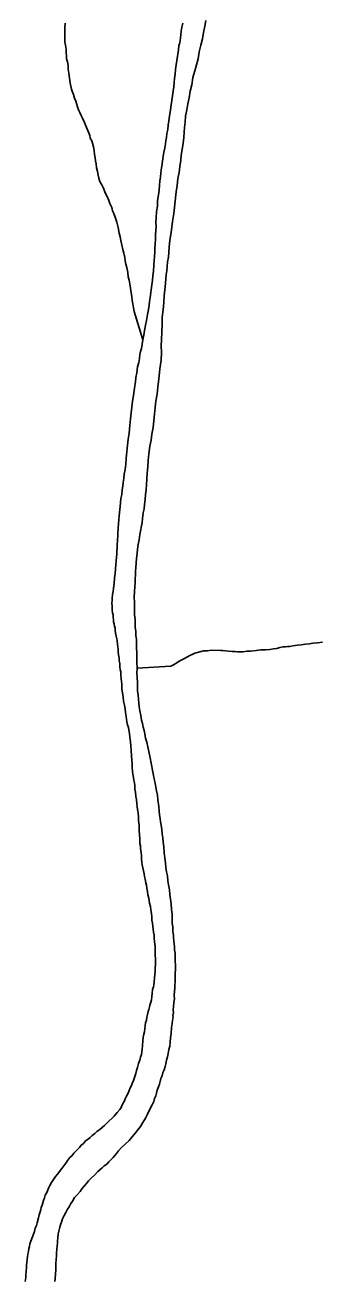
# Model space of a CAD drawing. Extents: x 103424 to 290657, y 38711 to 110967.
# Drawn here: x 214251.626 to 214251.757, y 40208.916 to 40209.47 of the extents above; entities that cross this region are included whole.
import ezdxf

# ---------------------------------------------------------------- set-up
doc = ezdxf.new("R2010")
doc.units = 0
doc.layers.add('GM_X_Major_River', color=7, linetype='Continuous')
doc.layers.add('GM_X_Minor_River', color=7, linetype='Continuous')

msp = doc.modelspace()

# ---------------------------------------------------------------- linework, layer by layer
at = {"layer": 'GM_X_Major_River'}
for points in [[(214251.69469, 40209.41264), (214251.69501, 40209.41511), (214251.69552, 40209.41797), (214251.69585, 40209.42045), (214251.69599, 40209.42273), (214251.69613, 40209.42483), (214251.69647, 40209.42711), (214251.6966, 40209.42978), (214251.69711, 40209.43264), (214251.69762, 40209.43531), (214251.69814, 40209.43798), (214251.69864, 40209.44084), (214251.69934, 40209.4437), (214251.69985, 40209.44694), (214251.70074, 40209.44981), (214251.70144, 40209.45249), (214251.70214, 40209.45516), (214251.70265, 40209.45821), (214251.70335, 40209.46108), (214251.70405, 40209.46394), (214251.70456, 40209.4668), (214251.70507, 40209.46947), (214251.70559, 40209.47195)], [(214251.69534, 40209.47078), (214251.695, 40209.46907), (214251.69465, 40209.46735), (214251.6945, 40209.46583), (214251.69434, 40209.4643), (214251.69417, 40209.46335), (214251.694, 40209.4622), (214251.69365, 40209.46106), (214251.6935, 40209.45915), (214251.6925, 40209.45248), (214251.69216, 40209.45039), (214251.69202, 40209.44829), (214251.69168, 40209.44639), (214251.69153, 40209.44467), (214251.69138, 40209.44277), (214251.69104, 40209.44086), (214251.69089, 40209.43877), (214251.69056, 40209.43667), (214251.69022, 40209.43477), (214251.68988, 40209.43267), (214251.68956, 40209.42981), (214251.68923, 40209.42772), (214251.68889, 40209.42581), (214251.68874, 40209.42391), (214251.68839, 40209.42219), (214251.68824, 40209.42048), (214251.68789, 40209.41914), (214251.68773, 40209.41761), (214251.68739, 40209.4159), (214251.68705, 40209.41399), (214251.68671, 40209.41208), (214251.68637, 40209.40999), (214251.68604, 40209.4077), (214251.68588, 40209.40618), (214251.68572, 40209.40465), (214251.68557, 40209.40313), (214251.68523, 40209.40122), (214251.68508, 40209.39932), (214251.68493, 40209.39723), (214251.6846, 40209.39513), (214251.68427, 40209.39265), (214251.68413, 40209.39018), (214251.68381, 40209.3877), (214251.68368, 40209.38485), (214251.68353, 40209.38295), (214251.68356, 40209.38124), (214251.68342, 40209.37934), (214251.68327, 40209.37743), (214251.68331, 40209.37553), (214251.68316, 40209.37344), (214251.68301, 40209.37154), (214251.68305, 40209.36983), (214251.6829, 40209.36793), (214251.68275, 40209.36621), (214251.6826, 40209.36412), (214251.68247, 40209.36146), (214251.68213, 40209.35936), (214251.68198, 40209.35746), (214251.68165, 40209.35536), (214251.681, 40209.34984), (214251.68066, 40209.34812), (214251.68051, 40209.34641), (214251.68017, 40209.3445), (214251.67983, 40209.3424), (214251.67932, 40209.33973), (214251.67898, 40209.33764), (214251.67846, 40209.33535), (214251.67813, 40209.33325), (214251.67779, 40209.33115), (214251.67745, 40209.32925), (214251.67711, 40209.32734), (214251.67676, 40209.326), (214251.67641, 40209.32466), (214251.67626, 40209.32295), (214251.67591, 40209.32123), (214251.67538, 40209.31932), (214251.67506, 40209.31666), (214251.67472, 40209.31456), (214251.67457, 40209.31266)], [(214251.67762, 40209.16189), (214251.6772, 40209.1634), (214251.67678, 40209.16548), (214251.67635, 40209.16756), (214251.67613, 40209.16926), (214251.6759, 40209.17097), (214251.67586, 40209.17268), (214251.67564, 40209.17438), (214251.67541, 40209.17628), (214251.67537, 40209.17798), (214251.67532, 40209.18007), (214251.67528, 40209.18216), (214251.67504, 40209.18425), (214251.67519, 40209.18634), (214251.67513, 40209.189), (214251.67509, 40209.19109), (214251.67504, 40209.19317), (214251.675, 40209.19526), (214251.67496, 40209.19716), (214251.67492, 40209.19906), (214251.67469, 40209.20077), (214251.67465, 40209.20247), (214251.67442, 40209.20437), (214251.67439, 40209.20608), (214251.67435, 40209.20779), (214251.67411, 40209.20987), (214251.67407, 40209.21177), (214251.67404, 40209.21348), (214251.674, 40209.21538), (214251.67395, 40209.21766), (214251.67408, 40209.22013), (214251.67423, 40209.22222), (214251.67438, 40209.22412), (214251.67434, 40209.22583), (214251.6745, 40209.22736), (214251.67446, 40209.22907), (214251.67462, 40209.23059), (214251.67476, 40209.23287), (214251.67491, 40209.23478), (214251.67525, 40209.23687), (214251.6754, 40209.23878), (214251.67573, 40209.24087), (214251.67607, 40209.24297), (214251.6764, 40209.24526), (214251.67743, 40209.2506), (214251.67758, 40209.25231), (214251.67791, 40209.25479), (214251.67825, 40209.25669), (214251.6784, 40209.2586), (214251.67873, 40209.26069), (214251.67887, 40209.26298), (214251.67921, 40209.26507), (214251.67935, 40209.26736), (214251.67949, 40209.26964), (214251.67962, 40209.2723), (214251.67994, 40209.27516), (214251.68007, 40209.27801), (214251.68039, 40209.28087), (214251.68089, 40209.2843), (214251.6814, 40209.28697), (214251.68172, 40209.28963), (214251.68223, 40209.29249), (214251.68255, 40209.29554), (214251.68287, 40209.2984), (214251.68319, 40209.30125), (214251.68351, 40209.30411), (214251.68401, 40209.30716), (214251.68432, 40209.3104), (214251.68482, 40209.31383), (214251.68529, 40209.3184), (214251.68578, 40209.32221), (214251.6859, 40209.32563), (214251.68584, 40209.32848), (214251.68597, 40209.33133), (214251.68609, 40209.33456), (214251.6862, 40209.33798), (214251.68632, 40209.34122), (214251.68664, 40209.34445), (214251.68695, 40209.34769), (214251.68708, 40209.35054), (214251.6874, 40209.35321), (214251.68772, 40209.35606), (214251.68786, 40209.35816), (214251.68802, 40209.35987), (214251.68836, 40209.36159), (214251.68851, 40209.36349), (214251.68865, 40209.36558), (214251.68899, 40209.36768), (214251.68914, 40209.36977), (214251.68928, 40209.37205), (214251.68959, 40209.3751), (214251.69028, 40209.37854), (214251.69075, 40209.3833), (214251.69143, 40209.38692), (214251.69237, 40209.39644), (214251.69288, 40209.3993), (214251.69319, 40209.40235), (214251.69371, 40209.40502), (214251.69403, 40209.40768), (214251.69454, 40209.41035), (214251.69469, 40209.41264)], [(214251.67457, 40209.31266), (214251.67423, 40209.31094), (214251.6739, 40209.30884), (214251.67356, 40209.30655), (214251.67324, 40209.30408), (214251.67291, 40209.30141), (214251.67258, 40209.29893), (214251.67226, 40209.29627), (214251.67194, 40209.29341), (214251.67164, 40209.28998), (214251.67131, 40209.28732), (214251.67099, 40209.28465), (214251.67067, 40209.2818), (214251.67035, 40209.27894), (214251.67022, 40209.27628), (214251.66989, 40209.27399), (214251.66955, 40209.27189), (214251.6694, 40209.26999), (214251.66906, 40209.26827), (214251.6689, 40209.26656), (214251.66856, 40209.26503), (214251.66841, 40209.26294), (214251.66807, 40209.26122), (214251.66792, 40209.25932), (214251.66777, 40209.25761), (214251.6676, 40209.25627), (214251.66744, 40209.25494), (214251.66728, 40209.25342), (214251.66713, 40209.25189), (214251.66698, 40209.24999), (214251.66682, 40209.24828), (214251.66657, 40209.24238), (214251.66641, 40209.24086), (214251.66644, 40209.23934), (214251.66628, 40209.23801), (214251.66631, 40209.23668), (214251.66615, 40209.23534), (214251.666, 40209.23363), (214251.66584, 40209.23192), (214251.66569, 40209.23002), (214251.66554, 40209.22811), (214251.6652, 40209.22621), (214251.66507, 40209.22373), (214251.66473, 40209.22164), (214251.66458, 40209.22011), (214251.66441, 40209.21878), (214251.66426, 40209.21707), (214251.66428, 40209.21612), (214251.66411, 40209.21497), (214251.66414, 40209.21364), (214251.66418, 40209.21194), (214251.66439, 40209.2108), (214251.6646, 40209.20985), (214251.66463, 40209.20872), (214251.66484, 40209.20777), (214251.66486, 40209.20682), (214251.66507, 40209.20588), (214251.66528, 40209.20493), (214251.66549, 40209.20399), (214251.66551, 40209.20304), (214251.66573, 40209.20171), (214251.66595, 40209.20039), (214251.66637, 40209.19869), (214251.6666, 40209.1966), (214251.66683, 40209.1949), (214251.66686, 40209.19357), (214251.66707, 40209.19224), (214251.66729, 40209.19092), (214251.66732, 40209.18959), (214251.66754, 40209.18845), (214251.66757, 40209.18693), (214251.66778, 40209.1858), (214251.668, 40209.18466), (214251.66803, 40209.18333), (214251.66825, 40209.18163), (214251.66828, 40209.18049), (214251.66849, 40209.17935), (214251.66852, 40209.17822), (214251.66854, 40209.17727), (214251.669, 40209.17348), (214251.66922, 40209.17177), (214251.66964, 40209.17007), (214251.66987, 40209.16837), (214251.67009, 40209.16685), (214251.67032, 40209.16496), (214251.67054, 40209.16382), (214251.67075, 40209.16269), (214251.67097, 40209.16136), (214251.67137, 40209.16023), (214251.67159, 40209.15909), (214251.67181, 40209.15758), (214251.67204, 40209.15588), (214251.67227, 40209.15379), (214251.6725, 40209.1519), (214251.67254, 40209.15019), (214251.67278, 40209.14772), (214251.67282, 40209.14582), (214251.67305, 40209.14412), (214251.67309, 40209.14241), (214251.67312, 40209.14089), (214251.67334, 40209.13957)], [(214251.67887, 40208.9879), (214251.67978, 40208.98963), (214251.68069, 40208.99155), (214251.68179, 40208.99366), (214251.68252, 40208.9952), (214251.68287, 40208.99653), (214251.68342, 40208.99769), (214251.68377, 40208.99883), (214251.68412, 40209.00017), (214251.68466, 40209.0017), (214251.68502, 40209.00285), (214251.68537, 40209.004), (214251.68572, 40209.00533), (214251.68627, 40209.00649), (214251.68662, 40209.00801), (214251.68716, 40209.00917), (214251.68751, 40209.01069), (214251.68787, 40209.01184), (214251.68822, 40209.01337), (214251.68856, 40209.01489), (214251.68891, 40209.01642), (214251.68926, 40209.01814), (214251.6896, 40209.01967), (214251.68976, 40209.02138), (214251.68991, 40209.02328), (214251.69025, 40209.02519), (214251.69038, 40209.02785), (214251.69072, 40209.02957), (214251.69088, 40209.03109), (214251.69104, 40209.03224), (214251.69103, 40209.03319), (214251.69119, 40209.03452), (214251.69116, 40209.03566), (214251.69132, 40209.03718), (214251.69147, 40209.03889), (214251.69163, 40209.04042), (214251.6916, 40209.04194), (214251.69175, 40209.04384), (214251.69191, 40209.04517), (214251.69188, 40209.0465), (214251.69204, 40209.04803), (214251.692, 40209.04973), (214251.69196, 40209.05163), (214251.69211, 40209.05354), (214251.692, 40209.05885), (214251.69196, 40209.06056), (214251.69174, 40209.06208), (214251.6917, 40209.0636), (214251.69149, 40209.06473), (214251.69146, 40209.06606), (214251.69124, 40209.06739), (214251.69122, 40209.06853), (214251.69099, 40209.07023), (214251.69095, 40209.07213), (214251.69072, 40209.07402), (214251.69068, 40209.07592), (214251.69064, 40209.07782), (214251.6904, 40209.07991), (214251.69016, 40209.08237), (214251.68993, 40209.08445), (214251.68969, 40209.08654), (214251.68946, 40209.08862), (214251.68903, 40209.0907), (214251.6888, 40209.0926), (214251.68857, 40209.09468), (214251.68815, 40209.09657), (214251.68791, 40209.09847), (214251.68768, 40209.10055), (214251.68745, 40209.10264), (214251.68721, 40209.10491), (214251.68696, 40209.10757), (214251.68672, 40209.10965), (214251.68649, 40209.11155), (214251.68627, 40209.11325), (214251.68604, 40209.11515), (214251.68581, 40209.11704), (214251.68558, 40209.11856), (214251.68536, 40209.12007), (214251.68514, 40209.12159), (214251.68491, 40209.12329), (214251.68486, 40209.12538), (214251.68442, 40209.12822), (214251.68419, 40209.1303), (214251.68377, 40209.13219), (214251.68354, 40209.1339), (214251.68312, 40209.1356), (214251.68291, 40209.13673), (214251.6827, 40209.13768), (214251.68249, 40209.13882), (214251.68227, 40209.13995), (214251.68205, 40209.14127), (214251.68163, 40209.14298), (214251.68141, 40209.14449), (214251.68098, 40209.14676), (214251.67993, 40209.15168), (214251.6795, 40209.15376), (214251.67889, 40209.15545), (214251.67866, 40209.15735), (214251.67825, 40209.15886), (214251.67784, 40209.16037), (214251.67762, 40209.16189)], [(214251.67334, 40209.13957), (214251.67356, 40209.13805), (214251.67378, 40209.13692), (214251.67399, 40209.13578), (214251.67421, 40209.13446), (214251.67424, 40209.13294), (214251.67446, 40209.13161), (214251.67469, 40209.12972), (214251.67491, 40209.12839), (214251.67514, 40209.1265), (214251.67517, 40209.12536), (214251.67538, 40209.12403), (214251.67561, 40209.12252), (214251.67583, 40209.12081), (214251.67587, 40209.1191), (214251.67611, 40209.11702), (214251.67615, 40209.11493), (214251.6762, 40209.11265), (214251.67642, 40209.11133), (214251.67644, 40209.11019), (214251.67647, 40209.10905), (214251.67668, 40209.10791), (214251.67671, 40209.10658), (214251.67693, 40209.10507), (214251.67715, 40209.10355), (214251.67719, 40209.10204), (214251.67722, 40209.10071), (214251.67743, 40209.09957), (214251.67828, 40209.0956), (214251.67849, 40209.09447), (214251.6787, 40209.09333), (214251.67912, 40209.09163), (214251.67933, 40209.09068), (214251.67955, 40209.08936), (214251.67977, 40209.08784), (214251.68, 40209.08633), (214251.68041, 40209.08482), (214251.68064, 40209.08273), (214251.68106, 40209.08122), (214251.68128, 40209.07971), (214251.6815, 40209.07819), (214251.68172, 40209.07668), (214251.68176, 40209.07516), (214251.68197, 40209.07383), (214251.68219, 40209.07251), (214251.68222, 40209.07118), (214251.68244, 40209.06985), (214251.68266, 40209.06853), (214251.68268, 40209.06739), (214251.68291, 40209.06568), (214251.68314, 40209.06379), (214251.68317, 40209.06265), (214251.68319, 40209.0617), (214251.68321, 40209.06075), (214251.68323, 40209.05961), (214251.68326, 40209.05828), (214251.68328, 40209.05733), (214251.6833, 40209.05639), (214251.68332, 40209.05544), (214251.68316, 40209.0541), (214251.68318, 40209.05296), (214251.68303, 40209.05106), (214251.68287, 40209.04973), (214251.68272, 40209.04801), (214251.68256, 40209.04668), (214251.68239, 40209.04573), (214251.68203, 40209.04458), (214251.68188, 40209.04287), (214251.68172, 40209.04153), (214251.68156, 40209.04001), (214251.68085, 40209.03752), (214251.68032, 40209.0358), (214251.68015, 40209.03485), (214251.6798, 40209.03351), (214251.67944, 40209.03236), (214251.67928, 40209.03103), (214251.67892, 40209.02988), (214251.67876, 40209.02855), (214251.6786, 40209.02741), (214251.67844, 40209.02588), (214251.67809, 40209.02436), (214251.67792, 40209.0234), (214251.67776, 40209.02207), (214251.67762, 40209.01979), (214251.67746, 40209.01826), (214251.6773, 40209.01693), (214251.67713, 40209.01598), (214251.67677, 40209.01483), (214251.67642, 40209.01349), (214251.67588, 40209.01196), (214251.67535, 40209.01024), (214251.675, 40209.0089), (214251.67464, 40209.00756), (214251.67429, 40209.0066), (214251.67357, 40209.0045), (214251.67303, 40209.00316), (214251.67267, 40209.0022), (214251.67212, 40209.00124), (214251.67176, 40209.00009), (214251.67122, 40208.99894), (214251.67048, 40208.99759)], [(214251.67048, 40208.99759), (214251.66994, 40208.99644), (214251.66958, 40208.99548), (214251.66866, 40208.99376), (214251.66812, 40208.9926), (214251.66757, 40208.99164), (214251.66645, 40208.99029), (214251.66516, 40208.98874), (214251.6618, 40208.98563), (214251.66087, 40208.98466), (214251.65994, 40208.98388), (214251.65882, 40208.9829), (214251.6575, 40208.98192), (214251.65657, 40208.98114), (214251.65545, 40208.98017), (214251.65452, 40208.97939), (214251.65358, 40208.97861), (214251.65246, 40208.97782), (214251.65153, 40208.97667), (214251.6506, 40208.97589), (214251.64986, 40208.97492), (214251.64855, 40208.97356), (214251.64725, 40208.97239), (214251.64651, 40208.97143), (214251.64558, 40208.97046), (214251.64465, 40208.9693), (214251.64373, 40208.96795), (214251.64207, 40208.96563), (214251.64095, 40208.96428), (214251.64021, 40208.96331), (214251.63929, 40208.96215), (214251.63836, 40208.9608), (214251.63744, 40208.95945), (214251.63671, 40208.9581), (214251.63617, 40208.95695), (214251.63562, 40208.9558), (214251.63526, 40208.95484), (214251.63471, 40208.95388), (214251.63435, 40208.95273), (214251.634, 40208.95159), (214251.63364, 40208.95044), (214251.63328, 40208.94948), (214251.63292, 40208.94852), (214251.63275, 40208.94757), (214251.63239, 40208.94661), (214251.63204, 40208.94527), (214251.63169, 40208.94394), (214251.63117, 40208.94165), (214251.63081, 40208.9405), (214251.63027, 40208.93935), (214251.62992, 40208.93782), (214251.62956, 40208.93667), (214251.6283, 40208.9336), (214251.62794, 40208.93246), (214251.62777, 40208.93131), (214251.62741, 40208.93035), (214251.62725, 40208.92902), (214251.62709, 40208.92788), (214251.62692, 40208.92674), (214251.62676, 40208.92559), (214251.62659, 40208.92426), (214251.62643, 40208.92311), (214251.62645, 40208.92198), (214251.6263, 40208.92026), (214251.62614, 40208.91874), (214251.62617, 40208.9176), (214251.62582, 40208.91588)], [(214251.63895, 40208.91579), (214251.63911, 40208.91712), (214251.63941, 40208.92093), (214251.63938, 40208.92226), (214251.63935, 40208.92378), (214251.6395, 40208.92549), (214251.63966, 40208.92701), (214251.63963, 40208.92834), (214251.63978, 40208.93005), (214251.63994, 40208.93158), (214251.64011, 40208.93272), (214251.64009, 40208.93367), (214251.64025, 40208.935), (214251.6404, 40208.93672), (214251.64075, 40208.93805), (214251.6411, 40208.93977), (214251.64164, 40208.9413), (214251.64199, 40208.94245), (214251.64235, 40208.94341), (214251.64308, 40208.94494), (214251.64381, 40208.94629), (214251.64454, 40208.94764), (214251.64528, 40208.94879), (214251.64601, 40208.95014), (214251.64675, 40208.95129), (214251.64767, 40208.95283), (214251.64878, 40208.954), (214251.65008, 40208.95555), (214251.65082, 40208.9567), (214251.65193, 40208.95787), (214251.65286, 40208.95903), (214251.65379, 40208.96019), (214251.6549, 40208.96135), (214251.65639, 40208.96271), (214251.65788, 40208.96426), (214251.65975, 40208.96601), (214251.66068, 40208.96679), (214251.66181, 40208.96758), (214251.66274, 40208.96855), (214251.66367, 40208.96952), (214251.6646, 40208.97049), (214251.66608, 40208.97223), (214251.66701, 40208.97339), (214251.66812, 40208.97475), (214251.67166, 40208.97805), (214251.67296, 40208.9796), (214251.67445, 40208.98134), (214251.67556, 40208.9827), (214251.67667, 40208.98424), (214251.67777, 40208.98597), (214251.67887, 40208.9879)]]:
    msp.add_lwpolyline(points, dxfattribs=at)
at = {"layer": 'GM_X_Minor_River'}
for points in [[(214251.67779, 40209.33115), (214251.67391, 40209.34361), (214251.67368, 40209.34531), (214251.67327, 40209.34701), (214251.67304, 40209.34853), (214251.67282, 40209.35023), (214251.67259, 40209.35194), (214251.67236, 40209.35402), (214251.67193, 40209.35591), (214251.67171, 40209.35743), (214251.6713, 40209.35894), (214251.67107, 40209.36083), (214251.67064, 40209.3631), (214251.67023, 40209.36461), (214251.67001, 40209.36594), (214251.66978, 40209.36745), (214251.66936, 40209.36934), (214251.66895, 40209.37104), (214251.6681, 40209.37501), (214251.66769, 40209.37653), (214251.66727, 40209.37823), (214251.66684, 40209.38069), (214251.66622, 40209.38314), (214251.6656, 40209.38522), (214251.66499, 40209.38692), (214251.6644, 40209.38804), (214251.66399, 40209.38955), (214251.66319, 40209.39125), (214251.66278, 40209.39257), (214251.66198, 40209.39445), (214251.66119, 40209.39595), (214251.66038, 40209.39802), (214251.65959, 40209.39953), (214251.659, 40209.40046), (214251.6586, 40209.40141), (214251.65838, 40209.40254), (214251.65797, 40209.40386), (214251.65775, 40209.40538), (214251.65733, 40209.40708), (214251.65711, 40209.40878), (214251.65689, 40209.41011), (214251.65667, 40209.41143), (214251.65645, 40209.41295), (214251.65622, 40209.41465), (214251.65599, 40209.41636), (214251.65558, 40209.41787), (214251.65518, 40209.419), (214251.65458, 40209.42013), (214251.65437, 40209.42126), (214251.65376, 40209.42277), (214251.65296, 40209.42484), (214251.65196, 40209.4271), (214251.65116, 40209.42898), (214251.65036, 40209.43048), (214251.64996, 40209.43142), (214251.64937, 40209.43255), (214251.64896, 40209.43387), (214251.64856, 40209.435), (214251.64814, 40209.43651), (214251.64754, 40209.43783), (214251.64713, 40209.43934), (214251.64673, 40209.44047), (214251.64632, 40209.44179), (214251.64591, 40209.44311), (214251.64569, 40209.44444), (214251.64503, 40209.44879), (214251.6448, 40209.4505), (214251.64476, 40209.45221), (214251.64454, 40209.45372), (214251.64413, 40209.45504), (214251.64411, 40209.45618), (214251.64388, 40209.45808), (214251.64385, 40209.45941), (214251.64362, 40209.46111), (214251.6434, 40209.46244), (214251.64337, 40209.46396), (214251.64334, 40209.46548), (214251.64331, 40209.467), (214251.64327, 40209.46889), (214251.64342, 40209.4708)], [(214251.67519, 40209.18634), (214251.69001, 40209.18723), (214251.69095, 40209.18763), (214251.69226, 40209.18842), (214251.69376, 40209.1894), (214251.69583, 40209.1904), (214251.69715, 40209.19119), (214251.69846, 40209.19197), (214251.69978, 40209.19257), (214251.70072, 40209.19297), (214251.7028, 40209.19359), (214251.70451, 40209.194), (214251.70622, 40209.19404), (214251.70792, 40209.19427), (214251.71192, 40209.19417), (214251.71306, 40209.19419), (214251.71421, 40209.19402), (214251.71554, 40209.19386), (214251.71707, 40209.19371), (214251.7184, 40209.19374), (214251.71954, 40209.19357), (214251.72068, 40209.1936), (214251.72201, 40209.19362), (214251.72353, 40209.19385), (214251.72524, 40209.19388), (214251.72771, 40209.19413), (214251.7298, 40209.19436), (214251.73189, 40209.19441), (214251.73378, 40209.19464), (214251.7353, 40209.19486), (214251.73682, 40209.19509), (214251.73814, 40209.19549), (214251.73947, 40209.19571), (214251.74061, 40209.19574), (214251.74156, 40209.19595), (214251.74251, 40209.19597), (214251.74383, 40209.19619), (214251.74592, 40209.19642), (214251.74763, 40209.19665), (214251.74952, 40209.19688), (214251.75123, 40209.19711), (214251.75275, 40209.19733), (214251.75483, 40209.19757), (214251.75692, 40209.1978)]]:
    msp.add_lwpolyline(points, dxfattribs=at)

doc.saveas('drawing.dxf')
